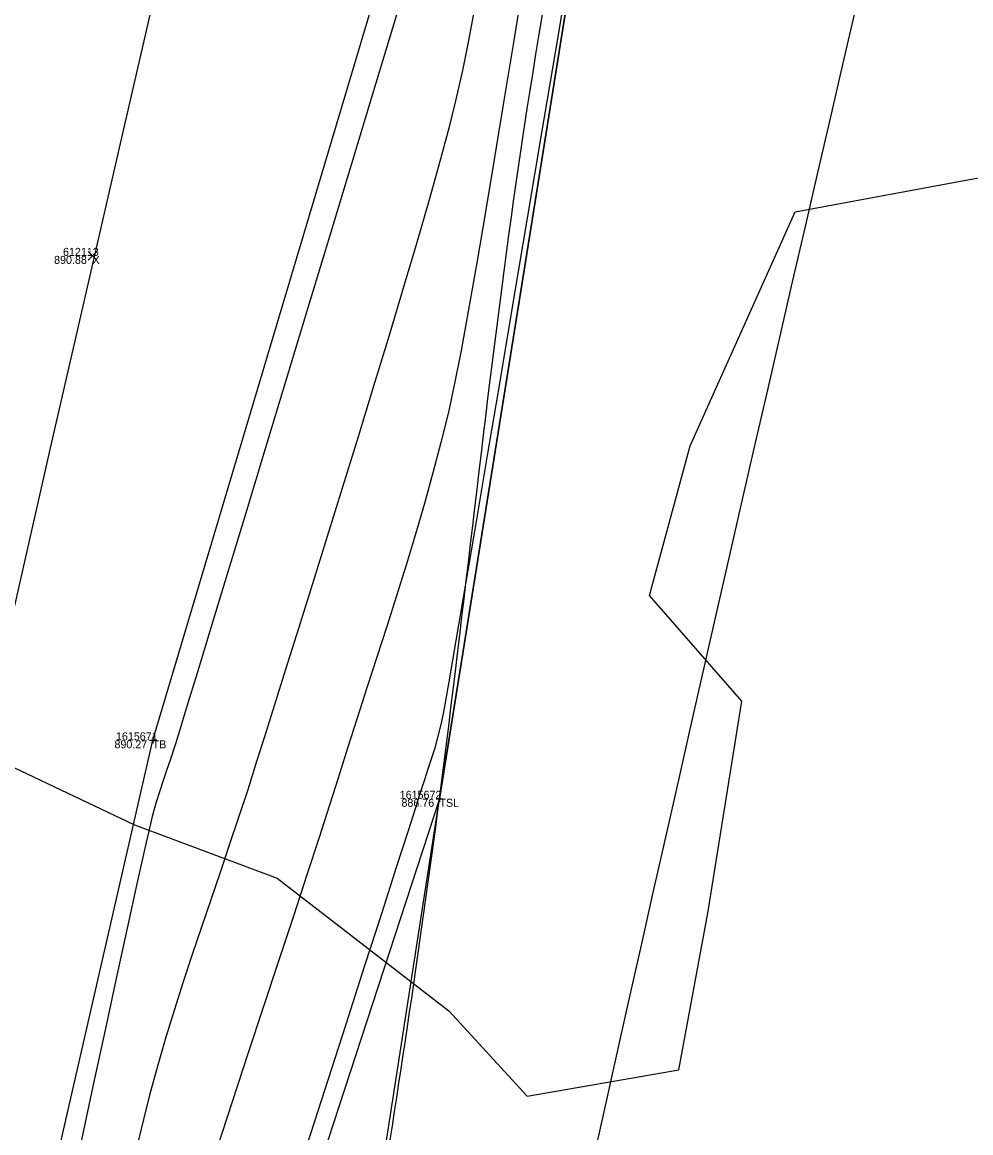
# Model space of a CAD drawing. Extents: x 1957117 to 1971063, y 701601 to 715861.
# Drawn here: x 1962879.14 to 1962920.62, y 704165.92 to 704214.5 of the extents above; entities that cross this region are included whole.
import ezdxf

# ---------------------------------------------------------------- set-up
doc = ezdxf.new("R2010")
doc.units = 0
for name, color, linetype in [('AP_X_Lights', 7, 'Continuous'), ('DT_X_Break_Line', 7, 'Continuous'), ('DT_X_Contour_Major', 7, 'Continuous'), ('DT_X_Contour_Minor', 7, 'Continuous'), ('DT_X_TIN_Hull', 7, 'Continuous'), ('GE_X_CL_20', 7, 'Continuous'), ('HY_X_Water_Edge', 7, 'Continuous'), ('PV_P_Drive', 7, 'Continuous'), ('PV_P_Shoulder', 7, 'Continuous'), ('RS_Raster1', 7, 'Continuous'), ('RW_X_Esmt_RR', 7, 'Continuous'), ('SC_Scratch1', 7, 'Continuous'), ('VG_X_Tree_Line_Rt', 7, 'Continuous')]:
    doc.layers.add(name, color=color, linetype=linetype)

msp = doc.modelspace()

# ---------------------------------------------------------------- linework, layer by layer
at = {"layer": 'AP_X_Lights'}
for p, q in [((1962882.019, 704204.084), (1962882.407, 704204.474)), ((1962882.019, 704204.474), (1962882.407, 704204.084))]:
    msp.add_line(p, q, dxfattribs=at)
at = {"layer": 'DT_X_Break_Line'}
for points in [[(1962943.949, 704328.022), (1962905.467, 704230.979), (1962897.382, 704180.529), (1962884.517, 704141.123), (1962873.17, 704092.531), (1962861.357, 704043.493), (1962859.494, 703994.644), (1962847.336, 703945.791), (1962836.6, 703895.416), (1962825.781, 703849.035), (1962810.838, 703749.706), (1962817.97, 703697.316), (1962817.962, 703593.874), (1962775.136, 703505.909), (1962781.746, 703450.546)], [(1962773.34, 703451.658), (1962770.93, 703504.314), (1962788.88, 703601.143), (1962786.588, 703649.417), (1962805.729, 703698.412), (1962807.65, 703752.461), (1962811.117, 703798.827), (1962819.396, 703847.658), (1962831.04, 703896.555), (1962840.848, 703945.281), (1962846.53, 703997.82), (1962856.691, 704040.715), (1962869.943, 704092.882), (1962875.651, 704142.958), (1962884.844, 704183.087), (1962898.502, 704228.866), (1962909.862, 704285.214)]]:
    msp.add_lwpolyline(points, dxfattribs=at)
at = {"layer": 'DT_X_Contour_Major'}
msp.add_lwpolyline([(1962896.124, 704216.906), (1962895.323, 704214.238), (1962894.454, 704211.35), (1962893.535, 704208.304), (1962892.588, 704205.167), (1962891.63, 704202.002), (1962890.683, 704198.873), (1962889.765, 704195.845), (1962888.896, 704192.983), (1962888.097, 704190.35), (1962887.386, 704188.011), (1962886.784, 704186.031), (1962886.309, 704184.474), (1962885.983, 704183.405), (1962885.824, 704182.887), (1962885.625, 704182.268), (1962885.453, 704181.767), (1962885.298, 704181.325), (1962885.148, 704180.882), (1962884.992, 704180.377), (1962884.818, 704179.752), (1962884.696, 704179.24), (1962884.47, 704178.241), (1962884.152, 704176.81), (1962883.755, 704175.002), (1962883.291, 704172.874), (1962882.773, 704170.482), (1962882.214, 704167.881), (1962881.625, 704165.127)], dxfattribs=at)
msp.add_lwpolyline([(1962896.124, 704216.906), (1962895.323, 704214.238), (1962894.454, 704211.35), (1962893.535, 704208.304), (1962892.588, 704205.167), (1962891.63, 704202.002), (1962890.683, 704198.873), (1962889.765, 704195.845), (1962888.896, 704192.983), (1962888.097, 704190.35), (1962887.386, 704188.011), (1962886.784, 704186.031), (1962886.309, 704184.474), (1962885.983, 704183.405), (1962885.824, 704182.887), (1962885.625, 704182.268), (1962885.453, 704181.767), (1962885.298, 704181.325), (1962885.148, 704180.882), (1962884.992, 704180.377), (1962884.818, 704179.752), (1962884.696, 704179.24), (1962884.47, 704178.241), (1962884.152, 704176.81), (1962883.755, 704175.002), (1962883.291, 704172.874), (1962882.773, 704170.482), (1962882.214, 704167.881), (1962881.625, 704165.127)], dxfattribs=at)
at = {"layer": 'DT_X_Contour_Minor'}
for points in [[(1962903.034, 704216.741), (1962902.452, 704213.265), (1962901.848, 704209.662), (1962901.236, 704206.01), (1962900.627, 704202.387), (1962900.036, 704198.872), (1962899.474, 704195.543), (1962898.956, 704192.477), (1962898.493, 704189.753), (1962898.099, 704187.449), (1962897.787, 704185.643), (1962897.569, 704184.413), (1962897.459, 704183.837), (1962897.304, 704183.211), (1962897.163, 704182.706), (1962897.025, 704182.262), (1962896.879, 704181.82), (1962896.713, 704181.321), (1962896.516, 704180.706), (1962896.347, 704180.175), (1962896, 704179.091), (1962895.496, 704177.524), (1962894.859, 704175.543), (1962894.11, 704173.218), (1962893.273, 704170.619), (1962892.371, 704167.814), (1962891.424, 704164.875)], [(1962903.034, 704216.741), (1962902.452, 704213.265), (1962901.848, 704209.662), (1962901.236, 704206.01), (1962900.627, 704202.387), (1962900.036, 704198.872), (1962899.474, 704195.543), (1962898.956, 704192.477), (1962898.493, 704189.753), (1962898.099, 704187.449), (1962897.787, 704185.643), (1962897.569, 704184.413), (1962897.459, 704183.837), (1962897.304, 704183.211), (1962897.163, 704182.706), (1962897.025, 704182.262), (1962896.879, 704181.82), (1962896.713, 704181.321), (1962896.516, 704180.706), (1962896.347, 704180.175), (1962896, 704179.091), (1962895.496, 704177.524), (1962894.859, 704175.543), (1962894.11, 704173.218), (1962893.273, 704170.619), (1962892.371, 704167.814), (1962891.424, 704164.875)], [(1962901.026, 704216.155), (1962900.616, 704213.608), (1962900.204, 704211.07), (1962899.795, 704208.587), (1962899.397, 704206.205), (1962899.015, 704203.972), (1962898.656, 704201.933), (1962898.325, 704200.135), (1962898.029, 704198.625), (1962897.774, 704197.449), (1962897.45, 704196.12), (1962897.099, 704194.784), (1962896.725, 704193.443), (1962896.333, 704192.099), (1962895.925, 704190.752), (1962895.505, 704189.406), (1962895.078, 704188.062), (1962894.646, 704186.722), (1962894.214, 704185.387), (1962893.785, 704184.059), (1962893.363, 704182.741), (1962892.952, 704181.433), (1962892.58, 704180.255), (1962892.12, 704178.831), (1962891.587, 704177.2), (1962890.995, 704175.399), (1962890.358, 704173.468), (1962889.691, 704171.445), (1962889.006, 704169.37), (1962888.319, 704167.279), (1962887.644, 704165.214)], [(1962901.026, 704216.155), (1962900.616, 704213.608), (1962900.204, 704211.07), (1962899.795, 704208.587), (1962899.397, 704206.205), (1962899.015, 704203.972), (1962898.656, 704201.933), (1962898.325, 704200.135), (1962898.029, 704198.625), (1962897.774, 704197.449), (1962897.45, 704196.12), (1962897.099, 704194.784), (1962896.725, 704193.443), (1962896.333, 704192.099), (1962895.925, 704190.752), (1962895.505, 704189.406), (1962895.078, 704188.062), (1962894.646, 704186.722), (1962894.214, 704185.387), (1962893.785, 704184.059), (1962893.363, 704182.741), (1962892.952, 704181.433), (1962892.58, 704180.255), (1962892.12, 704178.831), (1962891.587, 704177.2), (1962890.995, 704175.399), (1962890.358, 704173.468), (1962889.691, 704171.445), (1962889.006, 704169.37), (1962888.319, 704167.279), (1962887.644, 704165.214)], [(1962898.931, 704215.186), (1962898.665, 704213.767), (1962898.385, 704212.389), (1962898.089, 704211.061), (1962897.792, 704209.863), (1962897.401, 704208.406), (1962896.93, 704206.729), (1962896.391, 704204.869), (1962895.799, 704202.864), (1962895.165, 704200.753), (1962894.503, 704198.574), (1962893.825, 704196.364), (1962893.144, 704194.162), (1962892.474, 704192.005), (1962891.826, 704189.933), (1962891.215, 704187.982), (1962890.653, 704186.192), (1962890.152, 704184.599), (1962889.726, 704183.242), (1962889.388, 704182.16), (1962888.997, 704180.925), (1962888.598, 704179.705), (1962888.194, 704178.497), (1962887.787, 704177.298), (1962887.379, 704176.104), (1962886.974, 704174.912), (1962886.573, 704173.72), (1962886.18, 704172.522), (1962885.795, 704171.317), (1962885.423, 704170.101), (1962885.065, 704168.871), (1962884.724, 704167.623), (1962884.439, 704166.506), (1962884.119, 704165.185)], [(1962898.931, 704215.186), (1962898.665, 704213.767), (1962898.385, 704212.389), (1962898.089, 704211.061), (1962897.792, 704209.863), (1962897.401, 704208.406), (1962896.93, 704206.729), (1962896.391, 704204.869), (1962895.799, 704202.864), (1962895.165, 704200.753), (1962894.503, 704198.574), (1962893.825, 704196.364), (1962893.144, 704194.162), (1962892.474, 704192.005), (1962891.826, 704189.933), (1962891.215, 704187.982), (1962890.653, 704186.192), (1962890.152, 704184.599), (1962889.726, 704183.242), (1962889.388, 704182.16), (1962888.997, 704180.925), (1962888.598, 704179.705), (1962888.194, 704178.497), (1962887.787, 704177.298), (1962887.379, 704176.104), (1962886.974, 704174.912), (1962886.573, 704173.72), (1962886.18, 704172.522), (1962885.795, 704171.317), (1962885.423, 704170.101), (1962885.065, 704168.871), (1962884.724, 704167.623), (1962884.439, 704166.506), (1962884.119, 704165.185)]]:
    msp.add_lwpolyline(points, dxfattribs=at)
at = {"layer": 'DT_X_TIN_Hull'}
msp.add_lwpolyline([(1962804.686, 703399.836), (1962817.962, 703593.874), (1962817.97, 703697.316), (1962826.397, 703745.681), (1962828.582, 703804.235), (1962836.461, 703844.734), (1962850.687, 703896.004), (1962867.251, 703938.846), (1962873.848, 703992.355), (1962884.135, 704091.371), (1962891.241, 704140.854), (1962897.382, 704180.529), (1962905.467, 704230.979), (1962909.862, 704285.214)], dxfattribs=at)
at = {"layer": 'GE_X_CL_20'}
msp.add_arc((1968466.781, 702923.066), 5729.578, 166.495347, 177.813939, dxfattribs=at)
at = {"layer": 'HY_X_Water_Edge'}
msp.add_spline([(1963191.723, 701994.048), (1963062.047, 702441.167), (1962863.491, 703169.356), (1962827.53, 703438.691), (1962823.213, 703537.412), (1962817.962, 703593.874), (1962817.97, 703697.316), (1962828.582, 703804.235), (1962836.461, 703844.734), (1962850.687, 703896.004), (1962867.251, 703938.846), (1962873.848, 703992.355), (1962884.135, 704091.371), (1962891.241, 704140.854), (1962897.382, 704180.529), (1962905.467, 704230.979), (1962943.949, 704328.022), (1962948.537, 704378.842), (1962964.114, 704426.264), (1963004.885, 704570.73), (1963042.054, 704716.522), (1963062.038, 704814.417), (1963072.171, 704860.237), (1963090.023, 704956.798), (1963107.066, 705031.783), (1963133.773, 705105.742), (1963148.685, 705206.74), (1963175.48, 705301.059), (1963191.635, 705353.417), (1963210.988, 705447.286), (1963219.532, 705497.27), (1963230.124, 705549.475), (1963251.052, 705591.159), (1963275.289, 705693.429), (1963292.982, 705784.032), (1963302.841, 705839.645), (1963335.126, 705936.766), (1963359.752, 706046.75), (1963389.133, 706177.299), (1963417.827, 706273.456), (1963475.868, 706451.902), (1963533.782, 706640.53), (1963553.86, 706696.984), (1963580.184, 706715.425), (1963609.172, 706718.73), (1963617.062, 706714.691), (1963619.447, 706694.678), (1963564.282, 706533.07), (1963531.853, 706395.229), (1963434.4, 706006.96), (1963354.09, 705679.186), (1963237.513, 705206.07), (1963167.369, 704892.962), (1963059.145, 704434.176), (1962907.914, 703908.742), (1962877.458, 703703.326), (1962898.357, 703412.121), (1962942.65, 703052.267), (1963048.963, 702674.866), (1963191.468, 702189.666), (1963245.396, 702019.832)], degree=3, dxfattribs=at)
at = {"layer": 'PV_P_Drive'}
for p, q in [((1962884.698, 704183.087), (1962884.99, 704183.087)), ((1962884.844, 704183.233), (1962884.844, 704182.941)), ((1962884.844, 704183.087), (1962884.844, 704183.087)), ((1962897.382, 704180.675), (1962897.382, 704180.383)), ((1962897.236, 704180.529), (1962897.528, 704180.529)), ((1962897.382, 704180.529), (1962897.382, 704180.529))]:
    msp.add_line(p, q, dxfattribs=at)
at = {"layer": 'RW_X_Esmt_RR'}
msp.add_arc((1968466.781, 702923.066), 5699.578, 166.495347, 172.904425, dxfattribs=at)
at = {"layer": 'VG_X_Tree_Line_Rt'}
msp.add_lwpolyline([(1962867.283, 704163.333), (1962860.619, 704167.72), (1962864.048, 704175.697), (1962864.048, 704175.697), (1962867.747, 704174.945), (1962872.095, 704175.576), (1962872.404, 704185.28), (1962874.988, 704186.433), (1962878.766, 704181.9), (1962884.05, 704179.394), (1962890.283, 704177.056), (1962897.8, 704171.255), (1962897.8, 704171.255), (1962901.213, 704167.528), (1962907.844, 704168.667), (1962909.114, 704175.52), (1962910.599, 704184.799), (1962906.561, 704189.424), (1962908.34, 704195.974), (1962912.934, 704206.21), (1962921.118, 704207.728)], dxfattribs=at)

# ---------------------------------------------------------------- texts
at = {"layer": 'PV_P_Shoulder'}
for s, p in [('890.88', (1962880.532, 704203.929)), ('890.27', (1962883.171, 704182.737)), ('886.76', (1962895.72, 704180.179))]:
    msp.add_text(s, height=0.35, dxfattribs=at).set_placement(p)
at = {"layer": 'RS_Raster1'}
for s, p in [('612113', (1962880.921, 704204.279)), ('1615671', (1962883.237, 704183.087)), ('1615672', (1962895.646, 704180.529))]:
    msp.add_text(s, height=0.35, dxfattribs=at).set_placement(p)
at = {"layer": 'SC_Scratch1'}
for s, p in [('X', (1962882.213, 704203.929)), ('TB', (1962884.844, 704182.737)), ('TSL', (1962897.382, 704180.179))]:
    msp.add_text(s, height=0.35, dxfattribs=at).set_placement(p)

doc.saveas('drawing.dxf')
